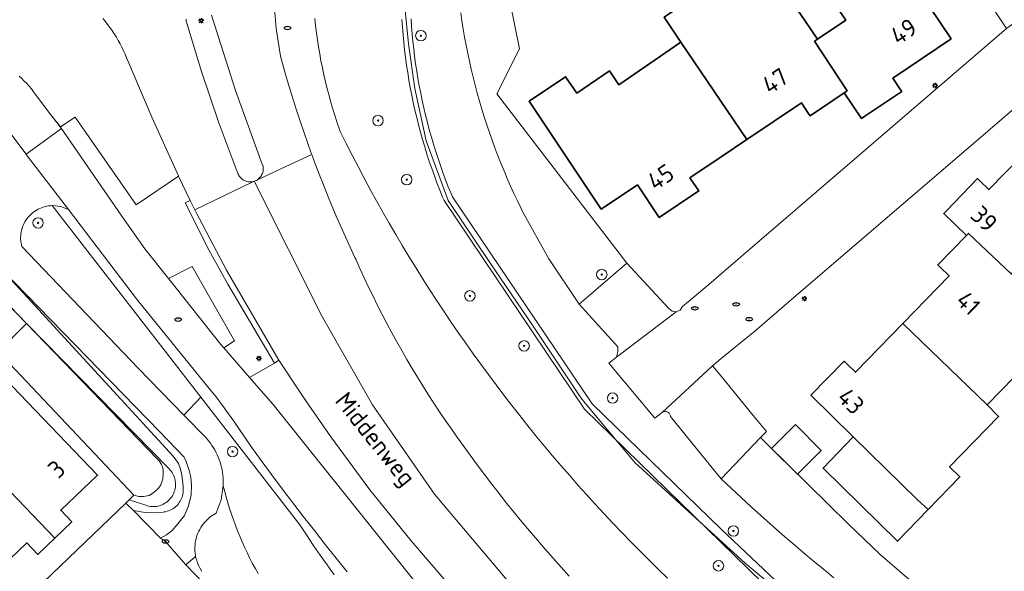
# Model space of a CAD drawing. Header units: metres. Extents: x 152610 to 160096, y 456114 to 462495.
# Tile 591 of 938: x 158446 to 158522, y 460408 to 460450. Entities that reach past the tile are written whole.
import ezdxf
from ezdxf.enums import TextEntityAlignment as Align

# ---------------------------------------------------------------- set-up
doc = ezdxf.new("R2010")
doc.units = ezdxf.units.M
doc.header["$LTSCALE"] = 0.5
doc.layers.get('0').update_dxf_attribs({"linetype": 'CONTINUOUS'})
for name, color, linetype, lineweight in [('B-PV-GR-BEPLANTING_CULTUUR_BOSPLANTSOEN-GV', 251, 'CONTINUOUS', 18), ('B-PV-GR-BEPLANTING_CULTUUR_HEESTERS-GV', 251, 'CONTINUOUS', 18), ('B-PV-GR-BOOM-S', 251, 'CONTINUOUS', 25), ('B-PV-GW-TALUD_KRUIN-G', 251, 'CONTINUOUS', 18), ('B-PV-IE-MEUBILAIR-S', 251, 'CONTINUOUS', 25), ('B-PV-IE-TERREINAFSCHEIDING_KUNSTMATIG_MUUR-G', 251, 'IE-TERREINAFSCHEIDING_KUNSTMATIG-SO', 18), ('B-PV-KW-KUNSTWERK_GELUIDSWERING_SCHERM-G', 251, 'CONTINUOUS', 18), ('B-PV-OG-BEBOUWING-GV', 6, 'CONTINUOUS', 35), ('B-PV-OG-BEBOUWING-T18', 1, 'CONTINUOUS', 18), ('B-PV-OG-BEBOUWING_SCHUUR-GV', 251, 'CONTINUOUS', 18), ('B-PV-OG-TERREIN_BEGROEID-GV', 251, 'CONTINUOUS', 18), ('B-PV-OG-TOPOGRAFIE-T18', 1, 'CONTINUOUS', 18), ('B-PV-VH-GESLOTENVERHARDING_ASFALT-GV', 251, 'CONTINUOUS', 18), ('B-PV-VH-OPENVERHARDING_BETONSTRAATSTEEN-GV', 251, 'CONTINUOUS', 18), ('B-PV-VH-OPENVERHARDING_STRAATBAKSTEEN-GV', 251, 'CONTINUOUS', 18), ('B-PV-VH-OPENVERHARDING_TEGEL-GV', 251, 'CONTINUOUS', 18)]:
    doc.layers.add(name, color=color, linetype=linetype, lineweight=lineweight)
doc.styles.add('NLCS-ISO', font='NLCS-ISO.ttf')
doc.styles.add('NLCS-ISO-M750-T18', font='NLCS-ISO.ttf', dxfattribs={"height": 1.35})
doc.linetypes.add('IE-TERREINAFSCHEIDING_KUNSTMATIG-SO', pattern='A,4,[82,NLCS.SHX,S=0.75,R=90,X=0,Y=0],4,-2', length=10)

# ---------------------------------------------------------------- blocks, each defined once
blk = doc.blocks.new('SIE-MEUBILAIR_PAAL_LICHTMAST-SO')
for points in [[(-0.62, 0), (-1, 0)], [(-0.71, 0.71), (-0.44, 0.44)], [(0, 1), (0, 0.62)], [(0.44, 0.44), (0.71, 0.71)], [(1, 0), (0.62, 0)], [(-0.71, -0.71), (-0.44, -0.44)], [(0, -0.62), (0, -1)], [(0.44, -0.44), (0.71, -0.71)]]:
    blk.add_lwpolyline(points)
blk.add_circle((0, 0), 0.5)
blk = doc.blocks.new('SIE-MEUBILAIR_PUT_RIOOLPUT-SO')
blk.add_ellipse((0, 0), major_axis=(1.25, 0), ratio=0.54)
at = {"style": 'NLCS-ISO'}
blk.add_text('ri', height=0.75, dxfattribs=at).set_placement((-0.04, 0.07), align=Align.MIDDLE_CENTER)
blk = doc.blocks.new('SGR-BOOM_GBKN-SO')
at = {"linetype": 'ByBlock', "lineweight": 18}
h = blk.add_hatch(color=0, dxfattribs=at)
h.dxf.hatch_style = 1
edge = h.paths.add_edge_path()
edge.add_arc((0, 0), 0.25, 0, 360)
at = {"color": 0, "linetype": 'ByBlock', "lineweight": 18}
for radius in [2, 0.25]:
    blk.add_circle((0, 0), radius, dxfattribs=at)
at = {"color": 0, "linetype": 'ByBlock', "lineweight": 18, "style": 'NLCS-ISO'}
blk.add_attdef('SOORT', (2.5, 0), '', height=1.5, dxfattribs=at)

msp = doc.modelspace()

# ---------------------------------------------------------------- linework, layer by layer
at = {"layer": 'B-PV-GR-BEPLANTING_CULTUUR_BOSPLANTSOEN-GV', "flags": 128}
for points in [[(158480.114, 460450.84), (158480.206, 460450.22), (158480.305, 460449.601), (158480.413, 460448.983), (158480.528, 460448.367), (158480.651, 460447.752), (158480.782, 460447.139), (158480.92, 460446.527), (158481.067, 460445.918), (158481.221, 460445.31), (158481.383, 460444.704), (158481.553, 460444.101), (158481.731, 460443.499), (158481.916, 460442.9), (158482.108, 460442.304), (158482.309, 460441.71), (158482.517, 460441.118), (158482.732, 460440.529), (158482.955, 460439.943), (158483.185, 460439.36), (158483.423, 460438.78), (158483.668, 460438.203), (158483.921, 460437.629), (158484.181, 460437.058), (158484.448, 460436.491), (158484.722, 460435.927), (158484.837, 460435.696), (158486.848, 460432.071), (158489.158, 460428.628), (158492.799, 460431.742), (158482.865, 460444.658), (158484.612, 460448.092), (158482.796, 460457.008)], [(158508.592, 460407.763), (158507.799, 460408.404), (158507.011, 460409.051), (158506.229, 460409.704), (158505.451, 460410.363), (158504.679, 460411.029), (158502.314, 460413.135), (158500, 460415.297), (158498.857, 460416.702), (158496.131, 460420.051), (158496.122, 460420.108), (158496.106, 460420.163), (158496.082, 460420.216), (158496.05, 460420.264), (158496.013, 460420.308), (158495.97, 460420.347), (158495.922, 460420.379), (158495.87, 460420.404), (158495.815, 460420.421), (158495.758, 460420.431), (158495.7, 460420.433), (158495.643, 460420.427), (158495.587, 460420.413), (158495.533, 460420.391), (158495.486, 460420.365), (158495.483, 460420.362), (158495.437, 460420.327), (158495.397, 460420.286), (158495.39, 460420.277), (158494.939, 460419.939), (158491.411, 460424.115), (158492.008, 460424.584), (158492.114, 460424.974), (158492.111, 460425.378), (158489.158, 460428.628), (158486.848, 460432.071), (158484.837, 460435.696), (158484.722, 460435.927), (158484.448, 460436.491), (158484.181, 460437.058), (158483.921, 460437.629), (158483.668, 460438.203), (158483.423, 460438.78), (158483.185, 460439.36), (158482.955, 460439.943), (158482.732, 460440.529), (158482.517, 460441.118), (158482.309, 460441.71), (158482.108, 460442.304), (158481.916, 460442.9), (158481.731, 460443.499), (158481.553, 460444.101), (158481.383, 460444.704), (158481.221, 460445.31), (158481.067, 460445.918), (158480.92, 460446.527), (158480.782, 460447.139), (158480.651, 460447.752), (158480.528, 460448.367), (158480.413, 460448.983), (158480.305, 460449.601), (158480.206, 460450.22), (158480.114, 460450.84)], [(158468.979, 460450.394), (158469.038, 460449.854), (158469.106, 460449.315), (158469.181, 460448.777), (158469.264, 460448.24), (158469.355, 460447.705), (158469.454, 460447.17), (158469.561, 460446.638), (158469.676, 460446.107), (158469.799, 460445.578), (158469.929, 460445.05), (158470.067, 460444.525), (158470.213, 460444.002), (158470.366, 460443.481), (158470.527, 460442.962), (158470.696, 460442.446), (158470.872, 460441.932), (158470.938, 460441.747), (158471.378, 460440.865), (158471.826, 460439.986), (158472.28, 460439.11), (158472.742, 460438.239), (158473.211, 460437.371), (158473.686, 460436.507), (158474.169, 460435.647), (158474.659, 460434.791), (158475.155, 460433.939), (158475.659, 460433.091), (158476.169, 460432.247), (158476.686, 460431.407), (158477.21, 460430.571), (158477.741, 460429.74), (158478.278, 460428.913), (158478.823, 460428.091), (158479.374, 460427.273), (158479.931, 460426.459), (158480.495, 460425.65), (158481.065, 460424.845), (158481.642, 460424.046), (158482.226, 460423.251), (158482.816, 460422.46), (158483.412, 460421.675), (158484.015, 460420.894), (158484.624, 460420.118), (158485.239, 460419.348), (158485.861, 460418.582), (158486.489, 460417.821), (158487.122, 460417.065), (158487.762, 460416.315), (158488.408, 460415.57), (158489.06, 460414.83), (158489.718, 460414.095), (158490.383, 460413.366), (158491.052, 460412.642), (158491.728, 460411.924), (158492.41, 460411.211), (158493.097, 460410.503), (158493.79, 460409.802), (158494.488, 460409.106), (158495.193, 460408.415), (158495.903, 460407.731)], [(158475.628, 460450.326), (158475.668, 460449.745), (158475.714, 460449.166), (158475.77, 460448.587), (158475.832, 460448.009), (158475.903, 460447.431), (158475.982, 460446.855), (158476.069, 460446.28), (158476.164, 460445.706), (158476.266, 460445.134), (158476.377, 460444.563), (158476.495, 460443.993), (158476.621, 460443.425), (158476.755, 460442.859), (158476.897, 460442.295), (158477.046, 460441.733), (158477.203, 460441.173), (158477.368, 460440.615), (158477.541, 460440.06), (158477.721, 460439.507), (158477.908, 460438.957), (158478.104, 460438.409), (158478.306, 460437.863), (158478.517, 460437.321), (158478.734, 460436.782), (158478.841, 460436.525), (158489.561, 460420.626), (158500, 460410.444), (158504.174, 460406.373)], [(158504.174, 460406.373), (158500, 460410.444), (158489.561, 460420.626), (158478.841, 460436.525), (158478.734, 460436.782), (158478.517, 460437.321), (158478.306, 460437.863), (158478.104, 460438.409), (158477.908, 460438.957), (158477.721, 460439.507), (158477.541, 460440.06), (158477.368, 460440.615), (158477.203, 460441.173), (158477.046, 460441.733), (158476.897, 460442.295), (158476.755, 460442.859), (158476.621, 460443.425), (158476.495, 460443.993), (158476.377, 460444.563), (158476.266, 460445.134), (158476.164, 460445.706), (158476.069, 460446.28), (158475.982, 460446.855), (158475.903, 460447.431), (158475.832, 460448.009), (158475.77, 460448.587), (158475.714, 460449.166), (158475.668, 460449.745), (158475.628, 460450.326)], [(158504.611, 460407.079), (158500, 460411.463), (158490.141, 460421.017), (158479.487, 460436.794), (158479.382, 460437.047), (158479.168, 460437.579), (158478.961, 460438.112), (158478.761, 460438.648), (158478.569, 460439.187), (158478.385, 460439.728), (158478.208, 460440.272), (158478.038, 460440.818), (158477.876, 460441.367), (158477.721, 460441.918), (158477.574, 460442.47), (158477.435, 460443.025), (158477.304, 460443.582), (158477.179, 460444.14), (158477.063, 460444.7), (158476.955, 460445.262), (158476.854, 460445.825), (158476.761, 460446.389), (158476.675, 460446.955), (158476.598, 460447.521), (158476.528, 460448.089), (158476.466, 460448.658), (158476.412, 460449.227), (158476.366, 460449.797), (158476.327, 460450.368)], [(158476.327, 460450.368), (158476.366, 460449.797), (158476.412, 460449.227), (158476.466, 460448.658), (158476.528, 460448.089), (158476.598, 460447.521), (158476.675, 460446.955), (158476.761, 460446.389), (158476.854, 460445.825), (158476.955, 460445.262), (158477.063, 460444.7), (158477.179, 460444.14), (158477.304, 460443.582), (158477.435, 460443.025), (158477.574, 460442.47), (158477.721, 460441.918), (158477.876, 460441.367), (158478.038, 460440.818), (158478.208, 460440.272), (158478.385, 460439.728), (158478.569, 460439.187), (158478.761, 460438.648), (158478.961, 460438.112), (158479.168, 460437.579), (158479.382, 460437.047), (158479.487, 460436.794), (158490.141, 460421.017), (158500, 460411.463), (158504.611, 460407.079)], [(158470.472, 460407.978), (158469.931, 460408.732), (158469.396, 460409.49), (158468.868, 460410.252), (158468.347, 460411.019), (158467.832, 460411.791), (158460.288, 460421.517), (158458.997, 460420.159), (158460.71, 460418.4), (158460.767, 460418.334), (158460.896, 460418.177), (158461.018, 460418.015), (158461.134, 460417.848), (158461.243, 460417.677), (158461.346, 460417.502), (158461.441, 460417.323), (158461.53, 460417.14), (158461.611, 460416.954), (158461.684, 460416.764), (158461.751, 460416.573), (158461.809, 460416.378), (158461.86, 460416.181), (158461.903, 460415.983), (158461.938, 460415.783), (158461.966, 460415.582), (158461.985, 460415.38), (158461.996, 460415.177), (158462, 460414.974), (158461.995, 460414.771), (158462.104, 460414.334), (158462.221, 460413.898), (158462.346, 460413.465), (158462.479, 460413.035), (158462.619, 460412.606), (158462.766, 460412.18), (158462.921, 460411.757), (158463.084, 460411.337), (158463.254, 460410.919), (158463.431, 460410.505), (158463.616, 460410.094), (158463.808, 460409.686), (158464.008, 460409.282), (158464.214, 460408.881), (158464.427, 460408.484), (158464.648, 460408.091)], [(158514.333, 460407.618), (158512.122, 460409.533), (158509.708, 460411.852), (158503.501, 460417.94), (158502.989, 460418.443), (158500, 460415.297), (158502.314, 460413.135), (158504.679, 460411.029), (158505.451, 460410.363), (158506.229, 460409.704), (158507.011, 460409.051), (158507.799, 460408.404), (158508.592, 460407.763)], [(158464.648, 460408.091), (158464.427, 460408.484), (158464.214, 460408.881), (158464.008, 460409.282), (158463.808, 460409.686), (158463.616, 460410.094), (158463.431, 460410.505), (158463.254, 460410.919), (158463.084, 460411.337), (158462.921, 460411.757), (158462.766, 460412.18), (158462.619, 460412.606), (158462.479, 460413.035), (158462.346, 460413.465), (158462.221, 460413.898), (158462.104, 460414.334), (158461.995, 460414.771), (158461.836, 460413.702), (158461.458, 460412.69), (158461.035, 460412.418), (158460.662, 460412.081), (158460.558, 460411.964), (158460.459, 460411.842), (158460.368, 460411.715), (158460.282, 460411.584), (158460.204, 460411.448), (158460.133, 460411.309), (158460.068, 460411.166), (158460.011, 460411.02), (158459.962, 460410.871), (158459.92, 460410.72), (158459.887, 460410.567), (158459.861, 460410.413), (158459.842, 460410.257), (158459.832, 460410.101), (158459.83, 460409.944), (158459.836, 460409.788), (158459.85, 460409.632), (158459.872, 460409.477), (158459.888, 460409.386), (158459.899, 460409.333), (158459.911, 460409.28), (158459.924, 460409.227), (158459.938, 460409.174), (158459.953, 460409.122), (158459.969, 460409.07), (158459.985, 460409.018), (158460.003, 460408.967), (158460.021, 460408.916), (158460.041, 460408.865), (158460.061, 460408.814), (158460.082, 460408.764), (158460.094, 460408.738), (158460.104, 460408.714), (158460.127, 460408.665), (158460.151, 460408.616), (158460.175, 460408.567), (158460.201, 460408.519), (158460.227, 460408.472), (158460.254, 460408.425), (158460.282, 460408.378), (158460.31, 460408.332), (158460.34, 460408.286), (158460.37, 460408.241)]]:
    msp.add_lwpolyline(points, dxfattribs=at)
for points in [[(158460.288, 460421.517), (158448.951, 460436.134), (158448.811, 460436.127), (158448.671, 460436.113), (158448.533, 460436.09), (158448.396, 460436.06), (158448.26, 460436.022), (158448.128, 460435.976), (158447.998, 460435.923), (158447.871, 460435.862), (158447.748, 460435.794), (158447.629, 460435.72), (158447.515, 460435.639), (158447.405, 460435.551), (158447.301, 460435.457), (158447.202, 460435.358), (158447.108, 460435.253), (158447.021, 460435.142), (158446.941, 460435.028), (158446.867, 460434.908), (158446.8, 460434.785), (158446.74, 460434.658), (158446.687, 460434.528), (158446.642, 460434.395), (158446.605, 460434.26), (158446.575, 460434.122), (158446.553, 460433.984), (158446.539, 460433.844), (158446.534, 460433.704), (158446.536, 460433.563), (158446.546, 460433.423), (158446.564, 460433.284), (158446.59, 460433.146), (158446.623, 460433.011), (158446.624, 460433.008), (158455.5, 460423.75), (158458.997, 460420.159)], [(158457.877, 460416.059), (158446.979, 460427.15), (158444.83, 460424.98), (158455.177, 460414.053), (158454.822, 460413.703), (158456.091, 460413.282), (158456.202, 460413.247), (158456.315, 460413.219), (158456.43, 460413.2), (158456.546, 460413.188), (158456.662, 460413.184), (158456.778, 460413.188), (158456.894, 460413.201), (158457.009, 460413.221), (158457.122, 460413.249), (158457.233, 460413.284), (158457.341, 460413.328), (158457.446, 460413.378), (158457.547, 460413.436), (158457.644, 460413.5), (158457.737, 460413.571), (158457.824, 460413.648), (158457.906, 460413.731), (158457.981, 460413.819), (158458.051, 460413.913), (158458.114, 460414.01), (158458.17, 460414.113), (158458.22, 460414.218), (158458.261, 460414.327), (158458.296, 460414.438), (158458.322, 460414.552), (158458.341, 460414.666), (158458.351, 460414.782), (158458.354, 460414.899), (158458.349, 460415.015), (158458.335, 460415.131), (158458.314, 460415.245), (158458.285, 460415.358), (158458.249, 460415.469), (158458.204, 460415.576), (158458.153, 460415.681), (158458.094, 460415.782), (158458.029, 460415.878), (158457.957, 460415.97), (158457.88, 460416.056)]]:
    msp.add_lwpolyline(points, close=True, dxfattribs=at)
at = {"layer": 'B-PV-GR-BEPLANTING_CULTUUR_HEESTERS-GV', "flags": 128}
msp.add_lwpolyline([(158528.185, 460458.983), (158525.92, 460459.052), (158523.282, 460458.628), (158520.989, 460458.02), (158518.913, 460457.208), (158517.351, 460456.283), (158521.76, 460449.64), (158523.45, 460450.86), (158520.44, 460454.38), (158524.2, 460457.57), (158527.228, 460454.122), (158527.266, 460454.139), (158527.5, 460454.234), (158527.737, 460454.323), (158527.977, 460454.404), (158527.999, 460454.411)], close=True, dxfattribs=at)
at = {"layer": 'B-PV-GW-TALUD_KRUIN-G', "flags": 128}
for points in [[(158504.174, 460406.373), (158500, 460410.444), (158489.561, 460420.626), (158478.841, 460436.525), (158478.734, 460436.782), (158478.517, 460437.321), (158478.306, 460437.863), (158478.104, 460438.409), (158477.908, 460438.957), (158477.721, 460439.507), (158477.541, 460440.06), (158477.368, 460440.615), (158477.203, 460441.173), (158477.046, 460441.733), (158476.897, 460442.295), (158476.755, 460442.859), (158476.621, 460443.425), (158476.495, 460443.993), (158476.377, 460444.563), (158476.266, 460445.134), (158476.164, 460445.706), (158476.069, 460446.28), (158475.982, 460446.855), (158475.903, 460447.431), (158475.832, 460448.009), (158475.77, 460448.587), (158475.714, 460449.166), (158475.668, 460449.745), (158475.628, 460450.326)], [(158476.327, 460450.368), (158476.366, 460449.797), (158476.412, 460449.227), (158476.466, 460448.658), (158476.528, 460448.089), (158476.598, 460447.521), (158476.675, 460446.955), (158476.761, 460446.389), (158476.854, 460445.825), (158476.955, 460445.262), (158477.063, 460444.7), (158477.179, 460444.14), (158477.304, 460443.582), (158477.435, 460443.025), (158477.574, 460442.47), (158477.721, 460441.918), (158477.876, 460441.367), (158478.038, 460440.818), (158478.208, 460440.272), (158478.385, 460439.728), (158478.569, 460439.187), (158478.761, 460438.648), (158478.961, 460438.112), (158479.168, 460437.579), (158479.382, 460437.047), (158479.487, 460436.794), (158490.141, 460421.017), (158500, 460411.463), (158504.611, 460407.079)], [(158446.624, 460433.008), (158455.5, 460423.75), (158458.997, 460420.159)], [(158461.995, 460414.771), (158462.104, 460414.334), (158462.221, 460413.898), (158462.346, 460413.465), (158462.479, 460413.035), (158462.619, 460412.606), (158462.766, 460412.18), (158462.921, 460411.757), (158463.084, 460411.337), (158463.254, 460410.919), (158463.431, 460410.505), (158463.616, 460410.094), (158463.808, 460409.686), (158464.008, 460409.282), (158464.214, 460408.881), (158464.427, 460408.484), (158464.648, 460408.091)], [(158464.648, 460408.091), (158464.427, 460408.484), (158464.214, 460408.881), (158464.008, 460409.282), (158463.808, 460409.686), (158463.616, 460410.094), (158463.431, 460410.505), (158463.254, 460410.919), (158463.084, 460411.337), (158462.921, 460411.757), (158462.766, 460412.18), (158462.619, 460412.606), (158462.479, 460413.035), (158462.346, 460413.465), (158462.221, 460413.898), (158462.104, 460414.334), (158461.995, 460414.771)]]:
    msp.add_lwpolyline(points, dxfattribs=at)
at = {"layer": 'B-PV-IE-TERREINAFSCHEIDING_KUNSTMATIG_MUUR-G', "flags": 128}
for points in [[(158443.657, 460441.496), (158442.855, 460437.816), (158442.511, 460435.872), (158442.65, 460435.598), (158442.927, 460432.731), (158442.916, 460432.403), (158442.98, 460431.874), (158443.069, 460431.532), (158443.294, 460431.075), (158443.496, 460430.76), (158443.899, 460430.302), (158446.979, 460427.15), (158456.963, 460416.83), (158457.099, 460416.673), (158457.284, 460416.394), (158457.413, 460416.044), (158457.421, 460415.712), (158457.397, 460415.29), (158457.244, 460414.841), (158457.059, 460414.58), (158456.704, 460414.248), (158456.341, 460414.042), (158455.897, 460413.952), (158455.551, 460413.952), (158455.177, 460414.053)], [(158521.378, 460352.995), (158519.81, 460353.4), (158518.61, 460348.46), (158516.66, 460348.98), (158504.92, 460361.11), (158505.65, 460361.84), (158472.45, 460396.4), (158471.72, 460395.68), (158459.15, 460408.74), (158457.59, 460410.52), (158457.195, 460410.765), (158457.671, 460411.025), (158458.075, 460411.348), (158458.542, 460411.86), (158459.034, 460412.515), (158459.341, 460413.252), (158459.558, 460414.069), (158459.574, 460414.805), (158459.526, 460415.424), (158459.405, 460415.945), (158459.195, 460416.538), (158459.002, 460416.942), (158457.131, 460418.899), (158445.14, 460431.21), (158444.689, 460431.784), (158444.407, 460432.439), (158444.157, 460433.194), (158444.004, 460433.903), (158443.996, 460434.657), (158444.036, 460435.348), (158444.194, 460436.06), (158445.856, 460441.519)]]:
    msp.add_lwpolyline(points, dxfattribs=at)
at = {"layer": 'B-PV-KW-KUNSTWERK_GELUIDSWERING_SCHERM-G', "flags": 128}
msp.add_lwpolyline([(158635.895, 460374.715), (158616.245, 460375.828), (158588.023, 460377.633), (158574.598, 460378.252), (158568.22, 460378.944), (158561.841, 460379.877), (158555.617, 460381.179), (158543.247, 460384.798), (158537.224, 460386.746), (158526.863, 460391.505), (158521.436, 460394.486), (158516.155, 460397.889), (158508.817, 460403.034), (158501.81, 460408.879), (158493.408, 460416.547), (158489.36, 460421.368), (158485.699, 460426.854), (158482.281, 460431.865), (158479.168, 460436.534), (158477.475, 460441.086), (158476.62, 460445.072), (158476.128, 460448.475), (158475.862, 460451.286)], dxfattribs=at)
at = {"layer": 'B-PV-OG-BEBOUWING-GV', "flags": 128}
for points in [[(158517.53, 460448.84), (158512.55, 460456.27), (158507.68, 460452.98), (158509.5, 460450.28), (158507.339, 460448.82), (158507.106, 460448.663), (158509.613, 460444.89), (158509.388, 460444.739), (158510.7, 460442.78), (158510.954, 460442.95), (158513.769, 460444.84), (158513.632, 460445.047), (158513.1, 460445.85)], [(158503.951, 460453.389), (158503.315, 460454.549), (158500.522, 460452.664), (158499.994, 460453.444), (158495.632, 460450.496), (158496.917, 460448.595), (158501.938, 460441.167), (158506.11, 460443.98), (158506.64, 460443.196), (158506.779, 460442.99), (158509.388, 460444.739), (158509.613, 460444.89), (158507.106, 460448.663), (158507.339, 460448.82), (158506, 460450.8), (158505.517, 460451.517), (158505.309, 460451.377)], [(158501.938, 460441.167), (158496.917, 460448.595), (158492.194, 460445.342), (158491.459, 460446.408), (158488.965, 460444.715), (158488.123, 460445.965), (158485.331, 460444.097), (158490.836, 460435.863), (158493.596, 460437.709), (158495.26, 460435.22), (158498.28, 460437.26), (158497.61, 460438.25), (158500, 460439.861)], [(158530.438, 460434.958), (158524.048, 460441.085), (158520.42, 460437.36), (158519.741, 460438.017), (158519.561, 460438.19), (158517.152, 460435.718), (158516.98, 460435.54), (158518.71, 460433.849), (158518.871, 460434.013), (158522.124, 460430.931), (158522.319, 460431.131), (158524.675, 460428.831), (158524.515, 460428.707), (158525.4, 460427.869), (158525.531, 460428.005), (158527.816, 460430.375), (158526.973, 460431.199), (158530.509, 460434.881)], [(158522.124, 460430.931), (158518.871, 460434.013), (158518.71, 460433.849), (158516.52, 460431.609), (158516.698, 460431.435), (158517.38, 460430.77), (158513.847, 460427.143), (158520.277, 460420.934), (158523.365, 460424.104), (158524.228, 460423.262), (158525.024, 460424.087), (158527.009, 460426.144), (158527.211, 460426.353), (158525.531, 460428.005), (158525.4, 460427.869), (158524.515, 460428.707), (158524.675, 460428.831), (158522.319, 460431.131)], [(158520.277, 460420.934), (158513.847, 460427.143), (158510.23, 460423.43), (158509.548, 460424.094), (158509.369, 460424.268), (158506.84, 460421.67), (158510.073, 460418.497), (158514.963, 460413.696), (158515.531, 460413.179), (158515.785, 460412.952), (158518.216, 460415.45), (158517.424, 460416.228), (158521.162, 460420.066)], [(158445.3, 460422.97), (158441.796, 460419.603), (158440.969, 460420.463), (158440.383, 460419.901), (158441.21, 460419.04), (158449.139, 460410.789), (158450.43, 460412.03), (158449.6, 460412.9), (158452.4, 460415.58)], [(158441.21, 460419.04), (158440.383, 460419.901), (158438.975, 460421.365), (158437.691, 460420.131), (158439.099, 460418.667), (158439.79, 460419.331), (158440.617, 460418.47), (158437.12, 460415.11), (158439.89, 460412.24), (158438.435, 460410.845), (158440.509, 460404.23), (158440.529, 460404.227), (158447.01, 460410.41), (158447.84, 460409.54), (158449.139, 460410.789)], [(158514.963, 460413.696), (158510.073, 460418.497), (158507.764, 460416.125), (158513.444, 460410.548), (158515.785, 460412.952), (158515.531, 460413.179)]]:
    msp.add_lwpolyline(points, close=True, dxfattribs=at)
at = {"layer": 'B-PV-OG-BEBOUWING_SCHUUR-GV', "flags": 128}
msp.add_lwpolyline([(158507.634, 460417.474), (158505.663, 460419.436), (158503.842, 460417.606), (158505.827, 460415.658)], close=True, dxfattribs=at)
at = {"layer": 'B-PV-OG-TERREIN_BEGROEID-GV', "flags": 128}
for points in [[(158465.86, 460451.777), (158466.021, 460449.644), (158466.363, 460447.533), (158466.594, 460446.702), (158466.832, 460445.873), (158467.079, 460445.047), (158467.333, 460444.223), (158467.594, 460443.401), (158467.863, 460442.582), (158468.14, 460441.765), (158468.424, 460440.951), (158468.716, 460440.139), (158468.758, 460440.026), (158469.016, 460439.331), (158469.323, 460438.525), (158469.637, 460437.722), (158469.959, 460436.922), (158470.288, 460436.124), (158470.624, 460435.33), (158470.968, 460434.54), (158471.319, 460433.752), (158471.678, 460432.968), (158472.044, 460432.187), (158472.103, 460432.062), (158472.422, 460431.348), (158472.749, 460430.637), (158473.083, 460429.929), (158473.424, 460429.225), (158473.773, 460428.525), (158474.128, 460427.828), (158474.491, 460427.135), (158474.861, 460426.445), (158475.238, 460425.76), (158475.621, 460425.078), (158476.012, 460424.4), (158476.409, 460423.726), (158476.814, 460423.057), (158477.225, 460422.391), (158477.643, 460421.73), (158478.068, 460421.073), (158478.5, 460420.42), (158478.938, 460419.772), (158479.383, 460419.128), (158479.763, 460418.589), (158480.295, 460417.841), (158480.833, 460417.098), (158481.378, 460416.36), (158481.929, 460415.626), (158482.487, 460414.898), (158483.051, 460414.174), (158483.621, 460413.455), (158484.197, 460412.741), (158484.78, 460412.032), (158485.369, 460411.328), (158485.964, 460410.63), (158486.565, 460409.936), (158487.172, 460409.248), (158487.785, 460408.565), (158488.403, 460407.888)], [(158446.428, 460446.014), (158446.624, 460445.829), (158446.815, 460445.637), (158447, 460445.441), (158447.179, 460445.239), (158447.352, 460445.032), (158447.519, 460444.819), (158447.68, 460444.602), (158448.85, 460443.057), (158449.571, 460442.136), (158450.683, 460442.885), (158455.359, 460436.189), (158458.584, 460438.392), (158458.577, 460438.407), (158457.662, 460440.412), (158456.545, 460442.886), (158454.73, 460447.132), (158454.624, 460447.407), (158454.511, 460447.678), (158454.391, 460447.947), (158454.263, 460448.212), (158454.128, 460448.474), (158453.986, 460448.731), (158453.837, 460448.985), (158453.682, 460449.235), (158453.519, 460449.481), (158453.35, 460449.721), (158453.175, 460449.958), (158452.993, 460450.189), (158452.805, 460450.415)], [(158495.903, 460407.731), (158495.193, 460408.415), (158494.488, 460409.106), (158493.79, 460409.802), (158493.097, 460410.503), (158492.41, 460411.211), (158491.728, 460411.924), (158491.052, 460412.642), (158490.383, 460413.366), (158489.718, 460414.095), (158489.06, 460414.83), (158488.408, 460415.57), (158487.762, 460416.315), (158487.122, 460417.065), (158486.489, 460417.821), (158485.861, 460418.582), (158485.239, 460419.348), (158484.624, 460420.118), (158484.015, 460420.894), (158483.412, 460421.675), (158482.816, 460422.46), (158482.226, 460423.251), (158481.642, 460424.046), (158481.065, 460424.845), (158480.495, 460425.65), (158479.931, 460426.459), (158479.374, 460427.273), (158478.823, 460428.091), (158478.278, 460428.913), (158477.741, 460429.74), (158477.21, 460430.571), (158476.686, 460431.407), (158476.169, 460432.247), (158475.659, 460433.091), (158475.155, 460433.939), (158474.659, 460434.791), (158474.169, 460435.647), (158473.686, 460436.507), (158473.211, 460437.371), (158472.742, 460438.239), (158472.28, 460439.11), (158471.826, 460439.986), (158471.378, 460440.865), (158470.938, 460441.747), (158470.872, 460441.932), (158470.696, 460442.446), (158470.527, 460442.962), (158470.366, 460443.481), (158470.213, 460444.002), (158470.067, 460444.525), (158469.929, 460445.05), (158469.799, 460445.578), (158469.676, 460446.107), (158469.561, 460446.638), (158469.454, 460447.17), (158469.355, 460447.705), (158469.264, 460448.24), (158469.181, 460448.777), (158469.106, 460449.315), (158469.038, 460449.854), (158468.979, 460450.394)], [(158471.457, 460408.2), (158470.614, 460409.245), (158469.777, 460410.296), (158468.947, 460411.351), (158468.123, 460412.412), (158467.305, 460413.477), (158466.494, 460414.547), (158465.689, 460415.622), (158464.89, 460416.702), (158464.098, 460417.786), (158462.795, 460419.689), (158461.449, 460421.562), (158461.187, 460421.875), (158460.925, 460422.187), (158455.458, 460428.929), (158450.191, 460435.827), (158449.591, 460436.063), (158448.951, 460436.134), (158460.288, 460421.517), (158467.832, 460411.791), (158468.347, 460411.019), (158468.868, 460410.252), (158469.396, 460409.49), (158469.931, 460408.732), (158470.472, 460407.978)], [(158480.259, 460406.028), (158476.326, 460410.57), (158473.19, 460414.467), (158470.21, 460418.514), (158468.481, 460420.987), (158467.852, 460421.931), (158466.244, 460424.356), (158465.905, 460424.117), (158465.897, 460424.112), (158464.011, 460423.034), (158465.806, 460420.98), (158484.071, 460398.158)]]:
    msp.add_lwpolyline(points, dxfattribs=at)
at = {"layer": 'B-PV-VH-GESLOTENVERHARDING_ASFALT-GV', "flags": 128}
for points in [[(158461.09, 460450.667), (158462.919, 460444.905), (158465.001, 460439.229), (158465.01, 460439.198), (158465.03, 460439.111), (158465.041, 460439.023), (158465.045, 460438.934), (158465.041, 460438.845), (158465.029, 460438.756), (158465.009, 460438.67), (158464.981, 460438.585), (158464.946, 460438.503), (158464.904, 460438.424), (158464.855, 460438.35), (158464.799, 460438.28), (158464.737, 460438.216), (158464.67, 460438.157), (158464.598, 460438.105), (158466.712, 460439.081), (158468.758, 460440.026), (158468.716, 460440.139), (158468.424, 460440.951), (158468.14, 460441.765), (158467.863, 460442.582), (158467.594, 460443.401), (158467.333, 460444.223), (158467.079, 460445.047), (158466.832, 460445.873), (158466.594, 460446.702), (158466.363, 460447.533), (158466.021, 460449.644), (158465.86, 460451.777)], [(158452.805, 460450.415), (158452.993, 460450.189), (158453.175, 460449.958), (158453.35, 460449.721), (158453.519, 460449.481), (158453.682, 460449.235), (158453.837, 460448.985), (158453.986, 460448.731), (158454.128, 460448.474), (158454.263, 460448.212), (158454.391, 460447.947), (158454.511, 460447.678), (158454.624, 460447.407), (158454.73, 460447.132), (158456.545, 460442.886), (158457.662, 460440.412), (158458.577, 460438.407), (158458.584, 460438.392), (158459.461, 460436.513), (158459.818, 460435.81), (158464.205, 460437.919), (158464.357, 460437.989), (158464.271, 460437.965), (158464.183, 460437.949), (158464.095, 460437.942), (158464.005, 460437.942), (158463.917, 460437.949), (158463.829, 460437.966), (158463.743, 460437.989), (158463.659, 460438.021), (158463.579, 460438.059), (158463.502, 460438.105), (158463.43, 460438.157), (158463.363, 460438.216), (158463.301, 460438.28), (158463.246, 460438.35), (158463.196, 460438.424), (158463.154, 460438.503), (158463.119, 460438.585), (158461.667, 460442.446), (158460.344, 460446.354), (158459.205, 460450.043), (158459.192, 460450.091), (158459.174, 460450.178), (158459.163, 460450.266), (158459.161, 460450.355)], [(158445.856, 460441.519), (158446.947, 460440.05), (158449.642, 460442.011), (158448.85, 460443.057), (158447.68, 460444.602), (158447.519, 460444.819), (158447.352, 460445.032), (158447.179, 460445.239), (158447, 460445.441), (158446.815, 460445.637), (158446.624, 460445.829), (158446.428, 460446.014)], [(158484.071, 460398.158), (158465.806, 460420.98), (158464.011, 460423.034), (158462.042, 460425.286), (158461.812, 460425.548), (158457.808, 460430.585), (158456.017, 460432.838), (158454.261, 460435.321), (158449.582, 460442.121), (158449.571, 460442.136), (158448.85, 460443.057), (158449.642, 460442.011), (158446.947, 460440.05), (158446.951, 460440.045), (158450.191, 460435.827), (158455.458, 460428.929), (158460.925, 460422.187), (158461.187, 460421.875), (158461.449, 460421.562), (158462.795, 460419.689), (158464.098, 460417.786), (158464.89, 460416.702), (158465.689, 460415.622), (158466.494, 460414.547), (158467.305, 460413.477), (158468.123, 460412.412), (158468.947, 460411.351), (158469.777, 460410.296), (158470.614, 460409.245), (158471.457, 460408.2)], [(158488.403, 460407.888), (158487.785, 460408.565), (158487.172, 460409.248), (158486.565, 460409.936), (158485.964, 460410.63), (158485.369, 460411.328), (158484.78, 460412.032), (158484.197, 460412.741), (158483.621, 460413.455), (158483.051, 460414.174), (158482.487, 460414.898), (158481.929, 460415.626), (158481.378, 460416.36), (158480.833, 460417.098), (158480.295, 460417.841), (158479.763, 460418.589), (158479.383, 460419.128), (158478.938, 460419.772), (158478.5, 460420.42), (158478.068, 460421.073), (158477.643, 460421.73), (158477.225, 460422.391), (158476.814, 460423.057), (158476.409, 460423.726), (158476.012, 460424.4), (158475.621, 460425.078), (158475.238, 460425.76), (158474.861, 460426.445), (158474.491, 460427.135), (158474.128, 460427.828), (158473.773, 460428.525), (158473.424, 460429.225), (158473.083, 460429.929), (158472.749, 460430.637), (158472.422, 460431.348), (158472.103, 460432.062), (158472.044, 460432.187), (158471.678, 460432.968), (158471.319, 460433.752), (158470.968, 460434.54), (158470.624, 460435.33), (158470.288, 460436.124), (158469.959, 460436.922), (158469.637, 460437.722), (158469.323, 460438.525), (158469.016, 460439.331), (158468.758, 460440.026), (158466.712, 460439.081), (158464.598, 460438.105), (158464.521, 460438.059), (158464.441, 460438.02), (158464.357, 460437.989), (158469.576, 460427.641), (158473.394, 460420.941), (158478.116, 460414.128), (158485.166, 460405.801)], [(158485.166, 460405.801), (158478.116, 460414.128), (158473.394, 460420.941), (158469.576, 460427.641), (158464.357, 460437.989), (158464.205, 460437.919), (158459.818, 460435.81), (158459.917, 460435.616), (158462.237, 460431.223), (158466.244, 460424.356), (158467.852, 460421.931), (158468.481, 460420.987), (158470.21, 460418.514), (158473.19, 460414.467), (158476.326, 460410.57), (158480.259, 460406.028)]]:
    msp.add_lwpolyline(points, dxfattribs=at)
at = {"layer": 'B-PV-VH-OPENVERHARDING_BETONSTRAATSTEEN-GV', "flags": 128}
for points in [[(158459.161, 460450.355), (158459.163, 460450.266), (158459.174, 460450.178), (158459.192, 460450.091), (158459.205, 460450.043), (158460.344, 460446.354), (158461.667, 460442.446), (158463.119, 460438.585), (158463.154, 460438.503), (158463.196, 460438.424), (158463.246, 460438.35), (158463.301, 460438.28), (158463.363, 460438.216), (158463.43, 460438.157), (158463.502, 460438.105), (158463.579, 460438.059), (158463.659, 460438.021), (158463.743, 460437.989), (158463.829, 460437.966), (158463.917, 460437.949), (158464.005, 460437.942), (158464.095, 460437.942), (158464.183, 460437.949), (158464.271, 460437.965), (158464.357, 460437.989), (158464.441, 460438.02), (158464.521, 460438.059), (158464.598, 460438.105), (158464.67, 460438.157), (158464.737, 460438.216), (158464.799, 460438.28), (158464.855, 460438.35), (158464.904, 460438.424), (158464.946, 460438.503), (158464.981, 460438.585), (158465.009, 460438.67), (158465.029, 460438.756), (158465.041, 460438.845), (158465.045, 460438.934), (158465.041, 460439.023), (158465.03, 460439.111), (158465.01, 460439.198), (158465.001, 460439.229), (158462.919, 460444.905), (158461.09, 460450.667)], [(158521.76, 460449.64), (158501.46, 460432.21), (158500, 460430.931), (158499.23, 460430.26), (158497.925, 460429.17), (158497.043, 460428.432), (158496.861, 460428.165), (158496.565, 460428.034), (158492.008, 460424.584), (158491.411, 460424.115), (158494.939, 460419.939), (158495.39, 460420.277), (158495.397, 460420.286), (158495.437, 460420.327), (158495.483, 460420.362), (158495.486, 460420.365), (158499.329, 460423.93), (158500, 460424.478), (158502.57, 460426.57), (158505.37, 460428.98), (158520.33, 460441.81), (158528.56, 460448.87)], [(158445.041, 460431.315), (158458.166, 460417.035), (158458.584, 460416.462), (158458.733, 460416.048), (158458.843, 460415.594), (158458.926, 460414.708), (158458.927, 460414.705), (158458.94, 460414.59), (158458.945, 460414.474), (158458.942, 460414.358), (158458.932, 460414.242), (158458.913, 460414.127), (158458.887, 460414.013), (158458.852, 460413.902), (158458.811, 460413.793), (158458.762, 460413.688), (158458.705, 460413.586), (158458.642, 460413.488), (158458.573, 460413.394), (158458.497, 460413.306), (158458.415, 460413.223), (158458.328, 460413.146), (158458.235, 460413.075), (158458.138, 460413.011), (158458.037, 460412.953), (158457.932, 460412.903), (158457.824, 460412.86), (158457.713, 460412.824), (158457.6, 460412.796), (158457.485, 460412.776), (158457.422, 460412.769), (158456.718, 460412.706), (158456.008, 460412.742), (158455.593, 460412.807), (158455.139, 460412.878), (158457.195, 460410.765), (158457.59, 460410.52), (158459.15, 460408.74), (158459.888, 460409.386), (158459.872, 460409.477), (158459.85, 460409.632), (158459.836, 460409.788), (158459.83, 460409.944), (158459.832, 460410.101), (158459.842, 460410.257), (158459.861, 460410.413), (158459.887, 460410.567), (158459.92, 460410.72), (158459.962, 460410.871), (158460.011, 460411.02), (158460.068, 460411.166), (158460.133, 460411.309), (158460.204, 460411.448), (158460.282, 460411.584), (158460.368, 460411.715), (158460.459, 460411.842), (158460.558, 460411.964), (158460.662, 460412.081), (158461.035, 460412.418), (158461.458, 460412.69), (158461.836, 460413.702), (158461.995, 460414.771), (158462, 460414.974), (158461.996, 460415.177), (158461.985, 460415.38), (158461.966, 460415.582), (158461.938, 460415.783), (158461.903, 460415.983), (158461.86, 460416.181), (158461.809, 460416.378), (158461.751, 460416.573), (158461.684, 460416.764), (158461.611, 460416.954), (158461.53, 460417.14), (158461.441, 460417.323), (158461.346, 460417.502), (158461.243, 460417.677), (158461.134, 460417.848), (158461.018, 460418.015), (158460.896, 460418.177), (158460.767, 460418.334), (158460.71, 460418.4), (158458.997, 460420.159), (158455.5, 460423.75), (158446.624, 460433.008), (158446.623, 460433.011), (158446.59, 460433.146), (158446.564, 460433.284), (158446.546, 460433.423), (158446.536, 460433.563), (158446.534, 460433.704), (158446.539, 460433.844), (158446.553, 460433.984), (158446.575, 460434.122), (158446.605, 460434.26), (158446.642, 460434.395), (158446.687, 460434.528), (158446.74, 460434.658), (158446.8, 460434.785), (158446.867, 460434.908), (158446.941, 460435.028), (158447.021, 460435.142), (158447.108, 460435.253), (158447.202, 460435.358), (158447.301, 460435.457), (158447.405, 460435.551), (158447.515, 460435.639), (158447.629, 460435.72), (158447.748, 460435.794), (158447.871, 460435.862), (158447.998, 460435.923), (158448.128, 460435.976), (158448.26, 460436.022), (158448.396, 460436.06), (158448.533, 460436.09), (158448.671, 460436.113), (158448.811, 460436.127), (158448.951, 460436.134), (158449.591, 460436.063), (158450.191, 460435.827), (158446.951, 460440.045), (158446.947, 460440.05), (158445.856, 460441.519)], [(158471.72, 460395.68), (158459.15, 460408.74), (158457.59, 460410.52), (158457.195, 460410.765), (158455.139, 460412.878), (158454.574, 460413.458), (158442.63, 460402.04)], [(158460.37, 460408.241), (158460.34, 460408.286), (158460.31, 460408.332), (158460.282, 460408.378), (158460.254, 460408.425), (158460.227, 460408.472), (158460.201, 460408.519), (158460.175, 460408.567), (158460.151, 460408.616), (158460.127, 460408.665), (158460.104, 460408.714), (158460.094, 460408.738), (158460.082, 460408.764), (158460.061, 460408.814), (158460.041, 460408.865), (158460.021, 460408.916), (158460.003, 460408.967), (158459.985, 460409.018), (158459.969, 460409.07), (158459.953, 460409.122), (158459.938, 460409.174), (158459.924, 460409.227), (158459.911, 460409.28), (158459.899, 460409.333), (158459.888, 460409.386), (158459.15, 460408.74), (158471.72, 460395.68)]]:
    msp.add_lwpolyline(points, dxfattribs=at)
for points in [[(158459.818, 460435.81), (158459.461, 460436.513), (158459.087, 460436.335), (158460.888, 460432.757), (158462.351, 460430.133), (158465.905, 460424.117), (158466.244, 460424.356), (158462.237, 460431.223), (158459.917, 460435.616)], [(158495.995, 460428.284), (158492.799, 460431.742), (158489.158, 460428.628), (158492.111, 460425.378), (158492.114, 460424.974), (158492.008, 460424.584), (158496.565, 460428.034), (158496.244, 460428.078)], [(158500, 460423.119), (158499.329, 460423.93), (158495.486, 460420.365), (158495.533, 460420.391), (158495.587, 460420.413), (158495.643, 460420.427), (158495.7, 460420.433), (158495.758, 460420.431), (158495.815, 460420.421), (158495.87, 460420.404), (158495.922, 460420.379), (158495.97, 460420.347), (158496.013, 460420.308), (158496.05, 460420.264), (158496.082, 460420.216), (158496.106, 460420.163), (158496.122, 460420.108), (158496.131, 460420.051), (158498.857, 460416.702), (158500, 460415.297), (158502.989, 460418.443), (158503.438, 460418.916), (158502.438, 460420.139)]]:
    msp.add_lwpolyline(points, close=True, dxfattribs=at)
at = {"layer": 'B-PV-VH-OPENVERHARDING_STRAATBAKSTEEN-GV', "flags": 128}
msp.add_lwpolyline([(158443.934, 460430.297), (158446.979, 460427.15), (158457.877, 460416.059), (158457.88, 460416.056), (158457.957, 460415.97), (158458.029, 460415.878), (158458.094, 460415.782), (158458.153, 460415.681), (158458.204, 460415.576), (158458.249, 460415.469), (158458.285, 460415.358), (158458.314, 460415.245), (158458.335, 460415.131), (158458.349, 460415.015), (158458.354, 460414.899), (158458.351, 460414.782), (158458.341, 460414.666), (158458.322, 460414.552), (158458.296, 460414.438), (158458.261, 460414.327), (158458.22, 460414.218), (158458.17, 460414.113), (158458.114, 460414.01), (158458.051, 460413.913), (158457.981, 460413.819), (158457.906, 460413.731), (158457.824, 460413.648), (158457.737, 460413.571), (158457.644, 460413.5), (158457.547, 460413.436), (158457.446, 460413.378), (158457.341, 460413.328), (158457.233, 460413.284), (158457.122, 460413.249), (158457.009, 460413.221), (158456.894, 460413.201), (158456.778, 460413.188), (158456.662, 460413.184), (158456.546, 460413.188), (158456.43, 460413.2), (158456.315, 460413.219), (158456.202, 460413.247), (158456.091, 460413.282), (158454.822, 460413.703), (158454.574, 460413.458), (158455.139, 460412.878), (158455.593, 460412.807), (158456.008, 460412.742), (158456.718, 460412.706), (158457.422, 460412.769), (158457.485, 460412.776), (158457.6, 460412.796), (158457.713, 460412.824), (158457.824, 460412.86), (158457.932, 460412.903), (158458.037, 460412.953), (158458.138, 460413.011), (158458.235, 460413.075), (158458.328, 460413.146), (158458.415, 460413.223), (158458.497, 460413.306), (158458.573, 460413.394), (158458.642, 460413.488), (158458.705, 460413.586), (158458.762, 460413.688), (158458.811, 460413.793), (158458.852, 460413.902), (158458.887, 460414.013), (158458.913, 460414.127), (158458.932, 460414.242), (158458.942, 460414.358), (158458.945, 460414.474), (158458.94, 460414.59), (158458.927, 460414.705), (158458.926, 460414.708), (158458.843, 460415.594), (158458.733, 460416.048), (158458.584, 460416.462), (158458.166, 460417.035), (158445.041, 460431.315)], dxfattribs=at)
at = {"layer": 'B-PV-VH-OPENVERHARDING_TEGEL-GV', "flags": 128}
for points in [[(158455.359, 460436.189), (158450.683, 460442.885), (158449.571, 460442.136), (158449.582, 460442.121), (158454.261, 460435.321), (158456.017, 460432.838), (158457.808, 460430.585), (158459.617, 460431.487), (158462.842, 460425.824), (158462.042, 460425.286), (158464.011, 460423.034), (158465.897, 460424.112), (158465.905, 460424.117), (158462.351, 460430.133), (158460.888, 460432.757), (158459.087, 460436.335), (158459.461, 460436.513), (158458.584, 460438.392)], [(158462.842, 460425.824), (158459.617, 460431.487), (158457.808, 460430.585), (158461.812, 460425.548), (158462.042, 460425.286)]]:
    msp.add_lwpolyline(points, close=True, dxfattribs=at)

# ---------------------------------------------------------------- block references
at = {"layer": 'B-PV-GR-BOOM-S', "xscale": 0.2, "yscale": 0.2, "zscale": 0.2}
for p in [(158477.074, 460449.091), (158473.805, 460442.623), (158475.998, 460438.114), (158447.866, 460434.813), (158490.882, 460430.876), (158480.817, 460429.25), (158484.956, 460425.439), (158491.706, 460421.459), (158462.708, 460417.379), (158500.925, 460411.326), (158499.784, 460408.67)]:
    msp.add_blockref('SGR-BOOM_GBKN-SO', p, dxfattribs=at)
at = {"layer": 'B-PV-IE-MEUBILAIR-S', "xscale": 0.2, "yscale": 0.2, "zscale": 0.2}
for name, p in [('SIE-MEUBILAIR_PAAL_LICHTMAST-SO', (158460.31, 460450.24)), ('SIE-MEUBILAIR_PUT_RIOOLPUT-SO', (158466.895, 460449.681)), ('SIE-MEUBILAIR_PAAL_LICHTMAST-SO', (158516.318, 460445.294)), ('SIE-MEUBILAIR_PAAL_LICHTMAST-SO', (158506.34, 460429.041)), ('SIE-MEUBILAIR_PUT_RIOOLPUT-SO', (158497.971, 460428.305)), ('SIE-MEUBILAIR_PUT_RIOOLPUT-SO', (158501.14, 460428.61)), ('SIE-MEUBILAIR_PUT_RIOOLPUT-SO', (158458.554, 460427.441)), ('SIE-MEUBILAIR_PUT_RIOOLPUT-SO', (158502.12, 460427.48)), ('SIE-MEUBILAIR_PAAL_LICHTMAST-SO', (158464.717, 460424.483)), ('SIE-MEUBILAIR_PUT_RIOOLPUT-SO', (158457.59, 460410.52))]:
    msp.add_blockref(name, p, dxfattribs=at)

# ---------------------------------------------------------------- texts
at = {"layer": 'B-PV-OG-BEBOUWING-T18', "style": 'NLCS-ISO-M750-T18'}
for s, rotation, p in [('49', 34, (158513.916, 460449.417)), ('47', 33.9, (158504.106, 460445.644)), ('45', 34, (158495.371, 460438.312)), ('39', 315.8, (158520.061, 460435.121)), ('41', 315.7, (158518.862, 460428.703)), ('43', 315.8, (158509.896, 460421.225)), ('3', 43.8, (158449.271, 460416.046))]:
    msp.add_text(s, height=1.35, rotation=rotation, dxfattribs=at).set_placement(p, align=Align.MIDDLE)
at = {"layer": 'B-PV-OG-TOPOGRAFIE-T18', "style": 'NLCS-ISO-M750-T18'}
msp.add_text('Middenweg', height=1.35, rotation=308.7, dxfattribs=at).set_placement((158473.465, 460418.207), align=Align.MIDDLE)

doc.saveas('drawing.dxf')
